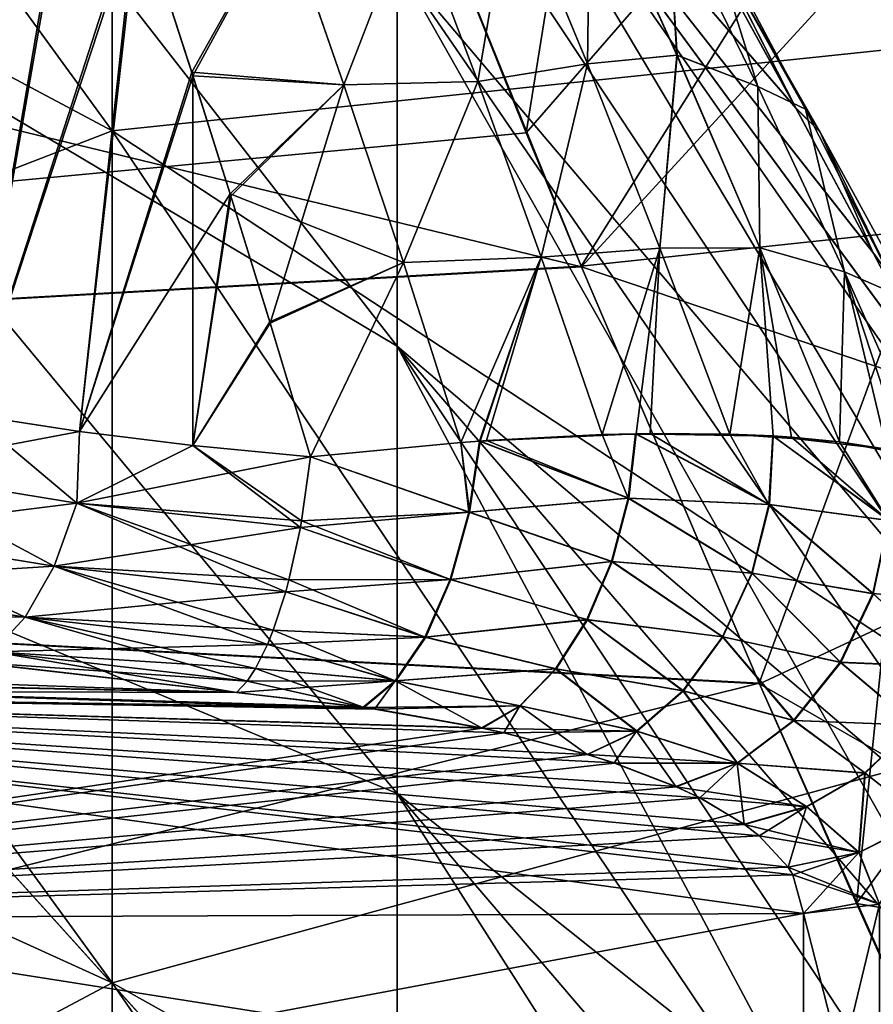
# Model space of a CAD drawing. Header units: metres. Extents: x 59 to 135, y -85 to 115.
# Tile 246 of 290: x 111.74 to 113.4, y 37.6 to 39.52. Entities that reach past the tile are written whole.
import ezdxf

# ---------------------------------------------------------------- set-up
doc = ezdxf.new("R2010")
doc.units = ezdxf.units.M
doc.layers.add('solid_20_404_502_XXX', color=7, linetype='CONTINUOUS')

msp = doc.modelspace()

# ---------------------------------------------------------------- linework, layer by layer
at = {"layer": 'solid_20_404_502_XXX'}
for points in [[(111.920403, 42.174347, 11.303664), (113.70507, 40.704659, 10.131627), (113.70507, 39.490391, 11.490392)], [(111.920403, 40.819611, 12.819613), (111.920403, 42.174347, 11.303664), (113.70507, 39.490391, 11.490392)], [(109.950691, 42.011024, 14.011024), (111.920403, 40.819611, 12.819613), (111.920403, 39.303665, 14.174346)], [(109.950691, 40.354187, 15.491662), (109.950691, 42.011024, 14.011024), (111.920403, 39.303665, 14.174346)], [(111.920403, 40.819611, -12.819613), (109.950691, 40.354187, -15.491662), (111.920403, 39.303665, -14.174346)], [(111.920403, 40.819611, 12.819613), (113.70507, 39.490391, 11.490392), (113.70507, 38.131626, 12.704659)], [(111.920403, 39.303665, 14.174346), (111.920403, 40.819611, 12.819613), (113.70507, 38.131626, 12.704659)], [(111.920403, 40.819611, -12.819613), (113.70507, 39.490391, -11.490392), (113.70507, 40.704659, -10.131627)], [(111.920403, 40.819611, -12.819613), (111.920403, 39.303665, -14.174346), (113.70507, 39.490391, -11.490392)], [(105.599998, 40.790501, -19.11552), (112.522324, 39.807674, -19.737751), (112.833549, 39.039066, -20.177687)], [(105.599998, 38.630814, -20.395731), (105.599998, 40.790501, -19.11552), (112.833549, 39.039066, -20.177687)], [(105.599998, 40.790501, 19.11552), (105.599998, 38.630821, 20.395727), (112.165619, 40.757591, 19.137501)], [(105.599998, 38.630821, 20.395727), (112.245857, 40.535618, 19.283628), (112.165619, 40.757591, 19.137501)], [(111.048538, 40.715584, 8.09932), (112.474922, 38.884811, 7.564323), (112.474922, 39.630733, 6.357998)], [(111.048538, 39.735271, 9.464064), (112.474922, 38.884811, 7.564323), (111.048538, 40.715584, 8.09932)], [(112.474922, 38.884884, -7.564219), (111.048538, 39.735237, -9.464106), (111.048538, 40.715549, -8.099372)], [(112.474922, 39.630802, -6.357874), (112.474922, 38.884884, -7.564219), (111.048538, 40.715549, -8.099372)], [(111.448151, 38.787243, 1.961704), (111.683754, 40.581947, 1.89609), (111.772263, 40.328461, 2.001359)], [(111.448357, 38.787205, -1.961871), (111.776825, 40.315277, -2.006414), (111.688744, 40.567799, -1.902397)], [(105.599998, 38.630821, 20.395727), (112.521721, 39.809196, 19.736841), (112.245857, 40.535618, 19.283628)], [(112.918381, 40.499783, 19.346254), (112.521721, 39.809196, 19.736841), (112.72599, 39.299595, 20.032951)], [(113.685135, 40.402706, 19.540821), (112.918381, 40.499783, 19.346254), (112.72599, 39.299595, 20.032951)], [(113.685135, 40.402706, 19.540821), (112.72599, 39.299595, 20.032951), (112.832977, 39.040424, 20.176943)], [(113.503922, 39.111504, 20.17935), (113.685135, 40.402706, 19.540821), (112.832977, 39.040424, 20.176943)], [(109.950691, 40.354187, 15.491662), (111.920403, 39.303665, 14.174346), (111.920403, 37.645565, 15.35083)], [(109.950691, 38.541992, 16.777483), (109.950691, 40.354187, 15.491662), (111.920403, 37.645565, 15.35083)], [(111.920403, 39.303665, -14.174346), (109.950691, 40.354187, -15.491662), (109.950691, 38.541992, -16.777483)], [(111.448151, 38.787243, 1.961704), (111.772263, 40.328461, 2.001359), (111.867149, 40.051178, 2.099918)], [(111.448357, 38.787205, -1.961871), (111.646362, 38.751129, -2.105268), (111.776825, 40.315277, -2.006414)], [(111.646362, 38.751129, -2.105268), (111.871094, 40.039501, -2.103723), (111.776825, 40.315277, -2.006414)], [(113.710068, 38.1735, -4.923408), (112.474922, 39.630802, -6.357874), (112.474922, 40.243553, -5.078734)], [(113.710068, 38.471222, -4.253658), (113.710068, 38.1735, -4.923408), (112.474922, 40.243553, -5.078734)], [(113.554092, 38.775215, -4.226044), (113.710068, 38.471222, -4.253658), (112.474922, 40.243553, -5.078734)], [(113.400536, 39.06789, -4.188888), (113.554092, 38.775215, -4.226044), (112.474922, 40.243553, -5.078734)], [(113.249847, 39.349171, -4.142774), (113.400536, 39.06789, -4.188888), (112.474922, 40.243553, -5.078734)], [(113.030121, 39.749485, -4.058077), (113.249847, 39.349171, -4.142774), (112.474922, 40.243553, -5.078734)], [(113.710068, 38.1735, 4.923408), (112.474922, 40.243492, 5.078878), (112.474922, 39.630733, 6.357998)], [(113.251068, 39.346905, 4.143188), (113.031944, 39.746212, 4.058867), (112.474922, 40.243492, 5.078878)], [(113.40136, 39.066341, 4.189111), (113.251068, 39.346905, 4.143188), (112.474922, 40.243492, 5.078878)], [(113.554504, 38.774422, 4.226128), (113.40136, 39.066341, 4.189111), (112.474922, 40.243492, 5.078878)], [(113.710068, 38.471222, 4.253658), (113.554504, 38.774422, 4.226128), (112.474922, 40.243492, 5.078878)], [(113.710068, 38.1735, 4.923408), (113.710068, 38.471222, 4.253658), (112.474922, 40.243492, 5.078878)], [(111.646187, 38.751156, 2.105156), (111.448151, 38.787243, 1.961704), (111.867149, 40.051178, 2.099918)], [(111.646187, 38.751156, 2.105156), (111.867149, 40.051178, 2.099918), (111.968246, 39.747818, 2.19078)], [(111.646362, 38.751129, -2.105268), (111.971405, 39.73822, -2.193401), (111.871094, 40.039501, -2.103723)], [(112.845039, 39.434196, 2.849125), (112.697868, 39.789925, 2.817443), (112.850655, 39.823711, 3.087203)], [(112.850754, 39.823505, -3.087225), (112.697952, 39.789734, -2.817471), (112.845093, 39.434063, -2.84914)], [(112.845039, 39.434196, 2.849125), (112.850655, 39.823711, 3.087203), (113.019455, 39.451145, 3.109253)], [(113.019516, 39.451, -3.109263), (112.850754, 39.823505, -3.087225), (112.845093, 39.434063, -2.84914)], [(113.019455, 39.451145, 3.109253), (112.850655, 39.823711, 3.087203), (113.00074, 39.749798, 3.385489)], [(113.000771, 39.749741, -3.385498), (112.850754, 39.823505, -3.087225), (113.019516, 39.451, -3.109263)], [(105.599998, 38.630821, 20.395727), (112.72599, 39.299595, 20.032951), (112.521721, 39.809196, 19.736841)], [(113.544167, 39.813545, -19.825174), (112.833549, 39.039066, -20.177687), (112.522324, 39.807674, -19.737751)], [(113.544167, 39.813545, -19.825174), (114.042747, 38.630676, -20.484158), (112.833549, 39.039066, -20.177687)], [(112.631668, 39.399563, 2.622996), (112.504021, 39.73772, 2.579966), (112.697868, 39.789925, 2.817443)], [(112.697952, 39.789734, -2.817471), (112.504105, 39.737537, -2.580001), (112.631729, 39.399433, -2.623016)], [(112.631668, 39.399563, 2.622996), (112.697868, 39.789925, 2.817443), (112.845039, 39.434196, 2.849125)], [(112.845093, 39.434063, -2.84914), (112.697952, 39.789734, -2.817471), (112.631729, 39.399433, -2.623016)], [(111.856682, 38.718742, 2.227235), (111.646187, 38.751156, 2.105156), (111.968246, 39.747818, 2.19078)], [(111.856682, 38.718742, 2.227235), (111.968246, 39.747818, 2.19078), (112.075325, 39.417805, 2.272679)], [(112.252808, 39.734268, 2.369637), (112.075325, 39.417805, 2.272679), (111.968246, 39.747818, 2.19078)], [(113.176796, 39.390232, 3.395537), (113.00074, 39.749798, 3.385489), (113.077255, 39.708557, 3.692444)], [(113.019455, 39.451145, 3.109253), (113.00074, 39.749798, 3.385489), (113.176796, 39.390232, 3.395537)], [(113.176819, 39.390186, -3.395542), (113.000771, 39.749741, -3.385498), (113.019516, 39.451, -3.109263)], [(113.077286, 39.708496, -3.69245), (113.000771, 39.749741, -3.385498), (113.176819, 39.390186, -3.395542)], [(113.084457, 39.675621, -4.001526), (113.249847, 39.349171, -4.142774), (113.030121, 39.749485, -4.058077)], [(113.08445, 39.675644, 4.001524), (113.031944, 39.746212, 4.058867), (113.251068, 39.346905, 4.143188)], [(111.048538, 39.735271, 9.464064), (112.474922, 38.014267, 8.684042), (112.474922, 38.884811, 7.564323)], [(111.048538, 38.609169, 10.711236), (112.474922, 38.014267, 8.684042), (111.048538, 39.735271, 9.464064)], [(112.474922, 38.014343, -8.683956), (111.048538, 38.609135, -10.711269), (111.048538, 39.735237, -9.464106)], [(112.474922, 38.884884, -7.564219), (112.474922, 38.014343, -8.683956), (111.048538, 39.735237, -9.464106)], [(111.646362, 38.751129, -2.105268), (111.856819, 38.718727, -2.227304), (111.971405, 39.73822, -2.193401)], [(111.856819, 38.718727, -2.227304), (112.077545, 39.410851, -2.274232), (111.971405, 39.73822, -2.193401)], [(112.252884, 39.734081, -2.369681), (111.971405, 39.73822, -2.193401), (112.077545, 39.410851, -2.274232)], [(112.371391, 39.393417, 2.431295), (112.075325, 39.417805, 2.272679), (112.252808, 39.734268, 2.369637)], [(112.371445, 39.393288, -2.431321), (112.252884, 39.734081, -2.369681), (112.077545, 39.410851, -2.274232)], [(112.371391, 39.393417, 2.431295), (112.252808, 39.734268, 2.369637), (112.504021, 39.73772, 2.579966)], [(112.504105, 39.737537, -2.580001), (112.252884, 39.734081, -2.369681), (112.371445, 39.393288, -2.431321)], [(112.371391, 39.393417, 2.431295), (112.504021, 39.73772, 2.579966), (112.631668, 39.399563, 2.622996)], [(112.631729, 39.399433, -2.623016), (112.504105, 39.737537, -2.580001), (112.371445, 39.393288, -2.431321)], [(113.269493, 39.345642, 3.696501), (113.077255, 39.708557, 3.692444), (113.08445, 39.675644, 4.001524)], [(113.176796, 39.390232, 3.395537), (113.077255, 39.708557, 3.692444), (113.269493, 39.345642, 3.696501)], [(113.269516, 39.345592, -3.696505), (113.077286, 39.708496, -3.69245), (113.176819, 39.390186, -3.395542)], [(113.084457, 39.675621, -4.001526), (113.077286, 39.708496, -3.69245), (113.269516, 39.345592, -3.696505)], [(113.298279, 39.301323, 4.003896), (113.08445, 39.675644, 4.001524), (113.251068, 39.346905, 4.143188)], [(113.269493, 39.345642, 3.696501), (113.08445, 39.675644, 4.001524), (113.298279, 39.301323, 4.003896)], [(113.298294, 39.3013, -4.003898), (113.249847, 39.349171, -4.142774), (113.084457, 39.675621, -4.001526)], [(113.298294, 39.3013, -4.003898), (113.084457, 39.675621, -4.001526), (113.269516, 39.345592, -3.696505)], [(113.710068, 37.451141, -6.198064), (112.474922, 38.884884, -7.564219), (112.474922, 39.630802, -6.357874)], [(113.710068, 37.832996, -5.572453), (113.710068, 37.451141, -6.198064), (112.474922, 39.630802, -6.357874)], [(113.710068, 38.1735, -4.923408), (113.710068, 37.832996, -5.572453), (112.474922, 39.630802, -6.357874)], [(113.710068, 37.832996, 5.572453), (112.474922, 39.630733, 6.357998), (112.474922, 38.884811, 7.564323)], [(113.710068, 37.832996, 5.572453), (113.710068, 38.1735, 4.923408), (112.474922, 39.630733, 6.357998)], [(111.920403, 39.303665, -14.174346), (113.70507, 38.131626, -12.704659), (113.70507, 39.490391, -11.490392)], [(112.755051, 39.05769, 2.651938), (112.631668, 39.399563, 2.622996), (112.845039, 39.434196, 2.849125)], [(112.845093, 39.434063, -2.84914), (112.631729, 39.399433, -2.623016), (112.755081, 39.057625, -2.651949)], [(112.755051, 39.05769, 2.651938), (112.845039, 39.434196, 2.849125), (112.986298, 39.075504, 2.865071)], [(112.986328, 39.075436, -2.865079), (112.845093, 39.434063, -2.84914), (112.755081, 39.057625, -2.651949)], [(112.986298, 39.075504, 2.865071), (112.845039, 39.434196, 2.849125), (113.019455, 39.451145, 3.109253)], [(113.019516, 39.451, -3.109263), (112.845093, 39.434063, -2.84914), (112.986328, 39.075436, -2.865079)], [(112.986298, 39.075504, 2.865071), (113.019455, 39.451145, 3.109253), (113.180771, 39.076309, 3.113781)], [(113.180801, 39.076233, -3.113786), (113.019516, 39.451, -3.109263), (112.986328, 39.075436, -2.865079)], [(113.180771, 39.076309, 3.113781), (113.019455, 39.451145, 3.109253), (113.176796, 39.390232, 3.395537)], [(113.176819, 39.390186, -3.395542), (113.019516, 39.451, -3.109263), (113.180801, 39.076233, -3.113786)], [(111.856682, 38.718742, 2.227235), (112.075325, 39.417805, 2.272679), (112.149918, 39.181259, 2.321755)], [(112.371391, 39.393417, 2.431295), (112.149918, 39.181259, 2.321755), (112.075325, 39.417805, 2.272679)], [(111.856819, 38.718727, -2.227304), (112.077499, 38.691212, -2.327212), (112.077545, 39.410851, -2.274232)], [(112.077499, 38.691212, -2.327212), (112.151443, 39.176376, -2.322695), (112.077545, 39.410851, -2.274232)], [(112.371445, 39.393288, -2.431321), (112.077545, 39.410851, -2.274232), (112.151443, 39.176376, -2.322695)], [(112.487038, 39.047333, 2.478449), (112.371391, 39.393417, 2.431295), (112.631668, 39.399563, 2.622996)], [(112.631729, 39.399433, -2.623016), (112.371445, 39.393288, -2.431321), (112.487068, 39.047268, -2.478462)], [(112.487038, 39.047333, 2.478449), (112.631668, 39.399563, 2.622996), (112.755051, 39.05769, 2.651938)], [(112.755081, 39.057625, -2.651949), (112.631729, 39.399433, -2.623016), (112.487068, 39.047268, -2.478462)], [(112.487038, 39.047333, 2.478449), (112.149918, 39.181259, 2.321755), (112.371391, 39.393417, 2.431295)], [(112.371445, 39.393288, -2.431321), (112.151443, 39.176376, -2.322695), (112.227699, 38.929256, -2.366268)], [(112.487068, 39.047268, -2.478462), (112.371445, 39.393288, -2.431321), (112.227699, 38.929256, -2.366268)], [(113.345169, 39.029312, 3.389232), (113.176796, 39.390232, 3.395537), (113.269493, 39.345642, 3.696501)], [(113.180771, 39.076309, 3.113781), (113.176796, 39.390232, 3.395537), (113.345169, 39.029312, 3.389232)], [(113.345184, 39.029285, -3.389235), (113.176819, 39.390186, -3.395542), (113.180801, 39.076233, -3.113786)], [(113.269516, 39.345592, -3.696505), (113.176819, 39.390186, -3.395542), (113.345184, 39.029285, -3.389235)], [(113.298294, 39.3013, -4.003898), (113.400536, 39.06789, -4.188888), (113.249847, 39.349171, -4.142774)], [(113.298279, 39.301323, 4.003896), (113.251068, 39.346905, 4.143188), (113.40136, 39.066341, 4.189111)], [(113.453438, 38.981838, 3.683581), (113.269493, 39.345642, 3.696501), (113.298279, 39.301323, 4.003896)], [(113.345169, 39.029312, 3.389232), (113.269493, 39.345642, 3.696501), (113.453438, 38.981838, 3.683581)], [(113.453453, 38.981804, -3.683583), (113.269516, 39.345592, -3.696505), (113.345184, 39.029285, -3.389235)], [(113.298294, 39.3013, -4.003898), (113.269516, 39.345592, -3.696505), (113.453453, 38.981804, -3.683583)], [(105.599998, 38.630821, 20.395727), (112.832977, 39.040424, 20.176943), (112.72599, 39.299595, 20.032951)], [(111.920403, 39.303665, -14.174346), (109.950691, 38.541992, -16.777483), (111.920403, 37.645565, -15.35083)], [(111.920403, 39.303665, 14.174346), (113.70507, 38.131626, 12.704659), (113.70507, 36.645451, 13.759156)], [(111.920403, 37.645565, 15.35083), (111.920403, 39.303665, 14.174346), (113.70507, 36.645451, 13.759156)], [(111.920403, 39.303665, -14.174346), (111.920403, 37.645565, -15.35083), (113.70507, 38.131626, -12.704659)], [(113.503014, 38.926357, 3.987677), (113.298279, 39.301323, 4.003896), (113.40136, 39.066341, 4.189111)], [(113.453438, 38.981838, 3.683581), (113.298279, 39.301323, 4.003896), (113.503014, 38.926357, 3.987677)], [(113.503021, 38.926342, -3.987678), (113.400536, 39.06789, -4.188888), (113.298294, 39.3013, -4.003898)], [(113.503021, 38.926342, -3.987678), (113.298294, 39.3013, -4.003898), (113.453453, 38.981804, -3.683583)], [(112.077423, 38.691219, 2.327181), (111.856682, 38.718742, 2.227235), (112.149918, 39.181259, 2.321755)], [(112.077423, 38.691219, 2.327181), (112.149918, 39.181259, 2.321755), (112.226906, 38.931824, 2.365851)], [(112.077499, 38.691212, -2.327212), (112.227699, 38.929256, -2.366268), (112.151443, 39.176376, -2.322695)], [(112.487038, 39.047333, 2.478449), (112.226906, 38.931824, 2.365851), (112.149918, 39.181259, 2.321755)], [(113.503922, 39.111504, 20.17935), (112.832977, 39.040424, 20.176943), (113.179619, 38.228867, 20.60025)], [(113.503922, 39.111504, 20.17935), (113.179619, 38.228867, 20.60025), (113.368752, 37.800022, 20.80768)], [(114.283745, 39.058098, 20.343866), (113.503922, 39.111504, 20.17935), (113.368752, 37.800022, 20.80768)], [(112.873795, 38.712685, 2.667915), (112.755051, 39.05769, 2.651938), (112.986298, 39.075504, 2.865071)], [(112.986328, 39.075436, -2.865079), (112.755081, 39.057625, -2.651949), (112.873802, 38.712685, -2.66792)], [(112.873795, 38.712685, 2.667915), (112.986298, 39.075504, 2.865071), (113.122086, 38.713547, 2.867055)], [(112.986328, 39.075436, -2.865079), (112.873802, 38.712685, -2.66792), (112.940018, 38.714329, -2.714836)], [(112.967171, 38.714748, -2.735281), (112.986328, 39.075436, -2.865079), (112.940018, 38.714329, -2.714836)], [(112.967171, 38.714748, -2.735281), (113.122101, 38.713547, -2.867068), (112.986328, 39.075436, -2.865079)], [(113.122086, 38.713547, 2.867055), (112.986298, 39.075504, 2.865071), (113.180771, 39.076309, 3.113781)], [(113.180801, 39.076233, -3.113786), (112.986328, 39.075436, -2.865079), (113.122101, 38.713547, -2.867068)], [(113.122086, 38.713547, 2.867055), (113.180771, 39.076309, 3.113781), (113.335541, 38.698231, 3.103187)], [(113.180801, 39.076233, -3.113786), (113.122101, 38.713547, -2.867068), (113.206734, 38.709789, -2.951762)], [(113.335541, 38.698231, 3.103187), (113.180771, 39.076309, 3.113781), (113.345169, 39.029312, 3.389232)], [(113.242607, 38.707371, -2.990933), (113.180801, 39.076233, -3.113786), (113.206734, 38.709789, -2.951762)], [(113.242607, 38.707371, -2.990933), (113.335556, 38.698227, -3.103199), (113.180801, 39.076233, -3.113786)], [(113.345184, 39.029285, -3.389235), (113.180801, 39.076233, -3.113786), (113.335556, 38.698227, -3.103199)], [(112.598801, 38.697304, 2.512034), (112.487038, 39.047333, 2.478449), (112.755051, 39.05769, 2.651938)], [(112.755081, 39.057625, -2.651949), (112.487068, 39.047268, -2.478462), (112.598801, 38.6973, -2.512034)], [(112.635201, 38.699993, 2.529389), (112.598801, 38.697304, 2.512034), (112.755051, 39.05769, 2.651938)], [(112.755081, 39.057625, -2.651949), (112.598801, 38.6973, -2.512034), (112.636757, 38.700104, -2.53015)], [(112.635201, 38.699993, 2.529389), (112.755051, 39.05769, 2.651938), (112.648804, 38.700947, 2.536114)], [(112.648827, 38.700947, -2.536125), (112.755081, 39.057625, -2.651949), (112.636757, 38.700104, -2.53015)], [(112.648804, 38.700947, 2.536114), (112.755051, 39.05769, 2.651938), (112.873795, 38.712685, 2.667915)], [(112.648827, 38.700947, -2.536125), (112.873802, 38.712685, -2.66792), (112.755081, 39.057625, -2.651949)], [(114.16114, 37.668785, 20.911875), (114.283745, 39.058098, 20.343866), (113.368752, 37.800022, 20.80768)], [(113.503021, 38.926342, -3.987678), (113.554092, 38.775215, -4.226044), (113.400536, 39.06789, -4.188888)], [(113.503014, 38.926357, 3.987677), (113.40136, 39.066341, 4.189111), (113.554504, 38.774422, 4.226128)], [(105.599998, 38.630821, 20.395727), (113.179619, 38.228867, 20.60025), (112.832977, 39.040424, 20.176943)], [(105.599998, 38.630814, -20.395731), (112.833549, 39.039066, -20.177687), (113.180138, 38.227692, -20.600832)], [(112.487038, 39.047333, 2.478449), (112.306122, 38.669556, 2.404503), (112.226906, 38.931824, 2.365851)], [(112.487068, 39.047268, -2.478462), (112.227699, 38.929256, -2.366268), (112.306122, 38.669556, -2.404503)], [(112.598801, 38.697304, 2.512034), (112.306122, 38.669556, 2.404503), (112.487038, 39.047333, 2.478449)], [(112.598801, 38.6973, -2.512034), (112.487068, 39.047268, -2.478462), (112.306122, 38.669556, -2.404503)], [(114.042747, 38.630676, -20.484158), (113.180138, 38.227692, -20.600832), (112.833549, 39.039066, -20.177687)], [(113.335541, 38.698231, 3.103187), (113.345169, 39.029312, 3.389232), (113.506805, 38.665836, 3.368834)], [(113.345184, 39.029285, -3.389235), (113.335556, 38.698227, -3.103199), (113.427574, 38.684078, -3.233939)], [(113.506805, 38.665836, 3.368834), (113.345169, 39.029312, 3.389232), (113.453438, 38.981838, 3.683581)], [(113.461029, 38.677193, -3.287827), (113.345184, 39.029285, -3.389235), (113.427574, 38.684078, -3.233939)], [(113.461029, 38.677193, -3.287827), (113.506805, 38.66584, -3.368842), (113.345184, 39.029285, -3.389235)], [(113.453453, 38.981804, -3.683583), (113.345184, 39.029285, -3.389235), (113.506805, 38.66584, -3.368842)], [(112.077423, 38.691219, 2.327181), (112.226906, 38.931824, 2.365851), (112.306122, 38.669556, 2.404503)], [(112.077499, 38.691212, -2.327212), (112.306122, 38.669556, -2.404503), (112.227699, 38.929256, -2.366268)], [(113.710068, 36.569965, -7.368567), (112.474922, 38.014343, -8.683956), (112.474922, 38.884884, -7.564219)], [(113.710068, 37.029541, -6.797609), (113.710068, 36.569965, -7.368567), (112.474922, 38.884884, -7.564219)], [(113.710068, 37.451141, -6.198064), (113.710068, 37.029541, -6.797609), (112.474922, 38.884884, -7.564219)], [(113.710068, 37.029541, 6.797609), (112.474922, 38.884811, 7.564323), (112.474922, 38.014267, 8.684042)], [(113.710068, 37.451141, 6.198063), (113.710068, 37.832996, 5.572453), (112.474922, 38.884811, 7.564323)], [(113.710068, 37.029541, 6.797609), (113.710068, 37.451141, 6.198063), (112.474922, 38.884811, 7.564323)], [(111.458313, 38.643055, -2.013785), (111.851746, 38.578918, -2.259184), (111.646362, 38.751129, -2.105268)], [(111.458405, 38.643036, 2.013859), (111.646187, 38.751156, 2.105156), (111.856682, 38.718742, 2.227235)], [(111.851746, 38.578918, -2.259184), (111.856819, 38.718727, -2.227304), (111.646362, 38.751129, -2.105268)], [(111.851776, 38.578911, 2.259202), (111.458405, 38.643036, 2.013859), (111.856682, 38.718742, 2.227235)], [(111.851746, 38.578918, -2.259184), (112.077499, 38.691212, -2.327212), (111.856819, 38.718727, -2.227304)], [(111.851776, 38.578911, 2.259202), (111.856682, 38.718742, 2.227235), (112.077423, 38.691219, 2.327181)], [(112.940018, 38.714329, -2.714836), (112.873802, 38.712685, -2.66792), (112.636757, 38.700104, -2.53015)], [(112.925888, 38.588814, -2.695553), (112.940018, 38.714329, -2.714836), (112.636757, 38.700104, -2.53015)], [(112.648827, 38.700947, -2.536125), (112.636757, 38.700104, -2.53015), (112.873802, 38.712685, -2.66792)], [(112.924599, 38.588825, 2.694685), (112.648804, 38.700947, 2.536114), (112.873795, 38.712685, 2.667915)], [(112.938744, 38.714306, 2.713892), (112.873795, 38.712685, 2.667915), (113.122086, 38.713547, 2.867055)], [(112.924599, 38.588825, 2.694685), (112.873795, 38.712685, 2.667915), (112.938744, 38.714306, 2.713892)], [(112.924599, 38.588825, 2.694685), (112.938744, 38.714306, 2.713892), (113.198372, 38.576729, 2.91397)], [(113.199463, 38.576641, -2.915003), (112.940018, 38.714329, -2.714836), (112.925888, 38.588814, -2.695553)], [(112.938744, 38.714306, 2.713892), (113.122086, 38.713547, 2.867055), (112.967041, 38.714745, 2.735183)], [(113.198372, 38.576729, 2.91397), (112.938744, 38.714306, 2.713892), (112.967041, 38.714745, 2.735183)], [(112.967171, 38.714748, -2.735281), (112.940018, 38.714329, -2.714836), (113.122101, 38.713547, -2.867068)], [(113.206734, 38.709789, -2.951762), (113.122101, 38.713547, -2.867068), (112.940018, 38.714329, -2.714836)], [(113.199463, 38.576641, -2.915003), (113.206734, 38.709789, -2.951762), (112.940018, 38.714329, -2.714836)], [(113.198372, 38.576729, 2.91397), (112.967041, 38.714745, 2.735183), (113.122086, 38.713547, 2.867055)], [(113.205688, 38.70985, 2.950656), (113.122086, 38.713547, 2.867055), (113.335541, 38.698231, 3.103187)], [(113.198372, 38.576729, 2.91397), (113.122086, 38.713547, 2.867055), (113.205688, 38.70985, 2.950656)], [(113.198372, 38.576729, 2.91397), (113.205688, 38.70985, 2.950656), (113.431297, 38.545486, 3.180423)], [(113.432167, 38.545315, -3.181619), (113.206734, 38.709789, -2.951762), (113.199463, 38.576641, -2.915003)], [(113.205688, 38.70985, 2.950656), (113.335541, 38.698231, 3.103187), (113.242432, 38.707386, 2.99073)], [(113.431297, 38.545486, 3.180423), (113.205688, 38.70985, 2.950656), (113.242432, 38.707386, 2.99073)], [(113.242607, 38.707371, -2.990933), (113.206734, 38.709789, -2.951762), (113.335556, 38.698227, -3.103199)], [(113.427574, 38.684078, -3.233939), (113.335556, 38.698227, -3.103199), (113.206734, 38.709789, -2.951762)], [(113.432167, 38.545315, -3.181619), (113.427574, 38.684078, -3.233939), (113.206734, 38.709789, -2.951762)], [(113.431297, 38.545486, 3.180423), (113.242432, 38.707386, 2.99073), (113.335541, 38.698231, 3.103187)], [(111.851746, 38.578918, -2.259184), (112.286751, 38.531723, -2.426533), (112.077499, 38.691212, -2.327212)], [(111.851776, 38.578911, 2.259202), (112.077423, 38.691219, 2.327181), (112.306122, 38.669556, 2.404503)], [(112.289101, 38.544895, -2.422696), (112.306122, 38.669556, -2.404503), (112.077499, 38.691212, -2.327212)], [(112.289101, 38.544895, -2.422696), (112.077499, 38.691212, -2.327212), (112.286751, 38.531723, -2.426533)], [(112.614418, 38.561317, 2.529914), (112.306122, 38.669556, 2.404503), (112.598801, 38.697304, 2.512034)], [(112.615952, 38.561367, -2.530578), (112.598801, 38.6973, -2.512034), (112.306122, 38.669556, -2.404503)], [(112.615952, 38.561367, -2.530578), (112.636757, 38.700104, -2.53015), (112.598801, 38.6973, -2.512034)], [(112.614418, 38.561317, 2.529914), (112.598801, 38.697304, 2.512034), (112.635201, 38.699993, 2.529389)], [(112.614418, 38.561317, 2.529914), (112.635201, 38.699993, 2.529389), (112.924599, 38.588825, 2.694685)], [(112.925888, 38.588814, -2.695553), (112.636757, 38.700104, -2.53015), (112.615952, 38.561367, -2.530578)], [(112.924599, 38.588825, 2.694685), (112.635201, 38.699993, 2.529389), (112.648804, 38.700947, 2.536114)], [(113.426773, 38.684231, 3.232699), (113.335541, 38.698231, 3.103187), (113.506805, 38.665836, 3.368834)], [(113.431297, 38.545486, 3.180423), (113.335541, 38.698231, 3.103187), (113.426773, 38.684231, 3.232699)], [(112.289101, 38.544895, 2.422695), (111.851776, 38.578911, 2.259202), (112.306122, 38.669556, 2.404503)], [(112.614418, 38.561317, 2.529914), (112.289101, 38.544895, 2.422695), (112.306122, 38.669556, 2.404503)], [(112.615952, 38.561367, -2.530578), (112.306122, 38.669556, -2.404503), (112.289101, 38.544895, -2.422696)], [(105.599998, 38.630821, 20.395727), (105.599998, 36.344479, 21.432911), (113.179619, 38.228867, 20.60025)], [(105.599998, 38.630814, -20.395731), (113.559944, 37.375443, -21.002407), (113.972008, 36.483131, -21.37841)], [(105.599998, 36.344467, -21.432917), (105.599998, 38.630814, -20.395731), (113.972008, 36.483131, -21.37841)], [(105.599998, 38.630814, -20.395731), (113.180138, 38.227692, -20.600832), (113.559944, 37.375443, -21.002407)], [(111.400787, 38.522671, -2.059565), (111.807304, 38.45628, -2.312864), (111.458313, 38.643055, -2.013785)], [(111.400879, 38.522652, 2.059642), (111.458405, 38.643036, 2.013859), (111.851776, 38.578911, 2.259202)], [(111.807304, 38.45628, -2.312864), (111.851746, 38.578918, -2.259184), (111.458313, 38.643055, -2.013785)], [(114.042747, 38.630676, -20.484158), (114.586891, 37.42099, -21.068216), (113.180138, 38.227692, -20.600832)], [(111.048538, 38.609169, 10.711236), (112.474922, 37.029064, 9.704335), (112.474922, 38.014267, 8.684042)], [(111.048538, 37.351273, 11.825343), (112.474922, 37.029064, 9.704335), (111.048538, 38.609169, 10.711236)], [(112.474922, 37.029137, -9.704268), (111.048538, 37.351242, -11.825369), (111.048538, 38.609135, -10.711269)], [(112.474922, 38.014343, -8.683956), (112.474922, 37.029137, -9.704268), (111.048538, 38.609135, -10.711269)], [(111.807335, 38.456272, 2.312883), (111.400879, 38.522652, 2.059642), (111.851776, 38.578911, 2.259202)], [(111.807304, 38.45628, -2.312864), (112.258186, 38.406612, -2.485089), (111.851746, 38.578918, -2.259184)], [(111.807335, 38.456272, 2.312883), (111.851776, 38.578911, 2.259202), (112.286751, 38.531723, 2.426533)], [(111.851746, 38.578918, -2.259184), (112.258186, 38.406612, -2.485089), (112.264458, 38.429821, -2.470804)], [(111.851746, 38.578918, -2.259184), (112.264458, 38.429821, -2.470804), (112.286751, 38.531723, -2.426533)], [(112.289101, 38.544895, 2.422695), (112.286751, 38.531723, 2.426533), (111.851776, 38.578911, 2.259202)], [(112.614418, 38.561317, 2.529914), (112.924599, 38.588825, 2.694685), (112.892342, 38.465538, 2.702535)], [(112.893616, 38.465477, -2.703331), (112.925888, 38.588814, -2.695553), (112.615952, 38.561367, -2.530578)], [(112.892342, 38.465538, 2.702535), (112.924599, 38.588825, 2.694685), (113.16497, 38.4431, 2.905147)], [(113.166054, 38.44297, -2.906107), (112.925888, 38.588814, -2.695553), (112.893616, 38.465477, -2.703331)], [(112.924599, 38.588825, 2.694685), (113.198372, 38.576729, 2.91397), (113.16497, 38.4431, 2.905147)], [(113.166054, 38.44297, -2.906107), (113.199463, 38.576641, -2.915003), (112.925888, 38.588814, -2.695553)], [(113.16497, 38.4431, 2.905147), (113.198372, 38.576729, 2.91397), (113.400726, 38.403114, 3.154264)], [(113.401611, 38.402908, -3.155389), (113.199463, 38.576641, -2.915003), (113.166054, 38.44297, -2.906107)], [(113.198372, 38.576729, 2.91397), (113.431297, 38.545486, 3.180423), (113.400726, 38.403114, 3.154264)], [(113.401611, 38.402908, -3.155389), (113.432167, 38.545315, -3.181619), (113.199463, 38.576641, -2.915003)], [(112.615952, 38.561367, -2.530578), (112.289101, 38.544895, -2.422696), (112.286751, 38.531723, -2.426533)], [(112.579483, 38.430691, -2.566204), (112.615952, 38.561367, -2.530578), (112.286751, 38.531723, -2.426533)], [(112.578003, 38.430717, 2.565612), (112.289101, 38.544895, 2.422695), (112.614418, 38.561317, 2.529914)], [(112.578003, 38.430717, 2.565612), (112.614418, 38.561317, 2.529914), (112.892342, 38.465538, 2.702535)], [(112.893616, 38.465477, -2.703331), (112.615952, 38.561367, -2.530578), (112.579483, 38.430691, -2.566204)], [(109.950691, 38.541992, 16.777483), (111.920403, 37.645565, 15.35083), (111.920403, 35.866169, 16.334269)], [(109.950691, 36.597225, 17.85232), (109.950691, 38.541992, 16.777483), (111.920403, 35.866169, 16.334269)], [(111.920403, 37.645565, -15.35083), (109.950691, 38.541992, -16.777483), (109.950691, 36.597225, -17.85232)], [(112.578003, 38.430717, 2.565612), (112.286751, 38.531723, 2.426533), (112.289101, 38.544895, 2.422695)], [(113.400726, 38.403114, 3.154264), (113.431297, 38.545486, 3.180423), (113.60009, 38.38575, 3.455512)], [(111.327232, 38.426773, -2.132309), (111.751328, 38.357327, -2.396364), (111.400787, 38.522671, -2.059565)], [(111.327324, 38.426754, 2.132388), (111.400879, 38.522652, 2.059642), (111.807335, 38.456272, 2.312883)], [(111.751328, 38.357327, -2.396364), (111.807304, 38.45628, -2.312864), (111.400787, 38.522671, -2.059565)], [(112.264458, 38.429821, 2.470803), (111.807335, 38.456272, 2.312883), (112.286751, 38.531723, 2.426533)], [(112.579483, 38.430691, -2.566204), (112.286751, 38.531723, -2.426533), (112.264458, 38.429821, -2.470804)], [(112.578003, 38.430717, 2.565612), (112.264458, 38.429821, 2.470803), (112.286751, 38.531723, 2.426533)], [(111.751358, 38.357319, 2.396383), (111.327324, 38.426754, 2.132388), (111.807335, 38.456272, 2.312883)], [(111.751328, 38.357327, -2.396364), (112.222702, 38.304321, -2.575506), (111.807304, 38.45628, -2.312864)], [(111.751358, 38.357319, 2.396383), (111.807335, 38.456272, 2.312883), (112.258186, 38.406612, 2.485089)], [(111.807304, 38.45628, -2.312864), (112.222702, 38.304321, -2.575506), (112.233795, 38.331783, -2.545717)], [(111.807304, 38.45628, -2.312864), (112.233795, 38.331783, -2.545717), (112.258186, 38.406612, -2.485089)], [(112.264458, 38.429821, 2.470803), (112.258186, 38.406612, 2.485089), (111.807335, 38.456272, 2.312883)], [(112.578003, 38.430717, 2.565612), (112.892342, 38.465538, 2.702535), (112.844147, 38.352425, 2.736955)], [(112.845383, 38.352306, -2.73769), (112.893616, 38.465477, -2.703331), (112.579483, 38.430691, -2.566204)], [(112.844147, 38.352425, 2.736955), (112.892342, 38.465538, 2.702535), (113.107758, 38.318993, 2.92451)], [(113.10881, 38.318821, -2.925399), (112.893616, 38.465477, -2.703331), (112.845383, 38.352306, -2.73769)], [(112.892342, 38.465538, 2.702535), (113.16497, 38.4431, 2.905147), (113.107758, 38.318993, 2.92451)], [(113.10881, 38.318821, -2.925399), (113.166054, 38.44297, -2.906107), (112.893616, 38.465477, -2.703331)], [(113.107758, 38.318993, 2.92451), (113.16497, 38.4431, 2.905147), (113.337257, 38.269474, 3.155649)], [(113.338127, 38.269234, -3.156694), (113.166054, 38.44297, -2.906107), (113.10881, 38.318821, -2.925399)], [(113.16497, 38.4431, 2.905147), (113.400726, 38.403114, 3.154264), (113.337257, 38.269474, 3.155649)], [(113.338127, 38.269234, -3.156694), (113.401611, 38.402908, -3.155389), (113.166054, 38.44297, -2.906107)], [(111.243599, 38.36298, 2.226309), (111.327324, 38.426754, 2.132388), (111.751358, 38.357319, 2.396383)], [(111.688255, 38.289944, -2.503037), (111.751328, 38.357327, -2.396364), (111.327232, 38.426773, -2.132309)], [(112.579483, 38.430691, -2.566204), (112.264458, 38.429821, -2.470804), (112.258186, 38.406612, -2.485089)], [(112.530418, 38.31831, -2.634308), (112.579483, 38.430691, -2.566204), (112.258186, 38.406612, -2.485089)], [(112.529015, 38.318405, 2.633762), (112.258186, 38.406612, 2.485089), (112.264458, 38.429821, 2.470803)], [(112.529015, 38.318405, 2.633762), (112.264458, 38.429821, 2.470803), (112.578003, 38.430717, 2.565612)], [(112.529015, 38.318405, 2.633762), (112.578003, 38.430717, 2.565612), (112.844147, 38.352425, 2.736955)], [(112.845383, 38.352306, -2.73769), (112.579483, 38.430691, -2.566204), (112.530418, 38.31831, -2.634308)], [(112.233795, 38.331787, 2.545717), (111.751358, 38.357319, 2.396383), (112.258186, 38.406612, 2.485089)], [(112.530418, 38.31831, -2.634308), (112.258186, 38.406612, -2.485089), (112.233795, 38.331783, -2.545717)], [(112.529015, 38.318405, 2.633762), (112.233795, 38.331787, 2.545717), (112.258186, 38.406612, 2.485089)], [(113.337257, 38.269474, 3.155649), (113.400726, 38.403114, 3.154264), (113.555634, 38.260445, 3.431812)], [(113.556305, 38.260136, -3.433046), (113.401611, 38.402908, -3.155389), (113.338127, 38.269234, -3.156694)], [(113.400726, 38.403114, 3.154264), (113.60009, 38.38575, 3.455512), (113.555634, 38.260445, 3.431812)], [(111.688286, 38.289936, 2.503057), (111.243599, 38.36298, 2.226309), (111.751358, 38.357319, 2.396383)], [(111.688255, 38.289944, -2.503037), (112.183128, 38.23299, -2.690589), (111.751328, 38.357327, -2.396364)], [(111.688286, 38.289936, 2.503057), (111.751358, 38.357319, 2.396383), (112.222702, 38.304321, 2.575506)], [(111.751328, 38.357327, -2.396364), (112.183128, 38.23299, -2.690589), (112.199097, 38.257122, -2.642592)], [(111.751328, 38.357327, -2.396364), (112.199097, 38.257122, -2.642592), (112.222702, 38.304321, -2.575506)], [(112.233795, 38.331787, 2.545717), (112.222702, 38.304321, 2.575506), (111.751358, 38.357319, 2.396383)], [(112.529015, 38.318405, 2.633762), (112.844147, 38.352425, 2.736955), (112.783173, 38.256855, 2.795698)], [(112.784332, 38.256691, -2.796387), (112.845383, 38.352306, -2.73769), (112.530418, 38.31831, -2.634308)], [(112.783173, 38.256855, 2.795698), (112.844147, 38.352425, 2.736955), (113.031105, 38.213863, 2.970582)], [(113.032097, 38.213654, -2.971408), (112.845383, 38.352306, -2.73769), (112.784332, 38.256691, -2.796387)], [(112.844147, 38.352425, 2.736955), (113.107758, 38.318993, 2.92451), (113.031105, 38.213863, 2.970582)], [(113.032097, 38.213654, -2.971408), (113.10881, 38.318821, -2.925399), (112.845383, 38.352306, -2.73769)], [(112.471313, 38.233215, 2.729006), (112.222702, 38.304321, 2.575506), (112.233795, 38.331787, 2.545717)], [(112.530418, 38.31831, -2.634308), (112.233795, 38.331783, -2.545717), (112.222702, 38.304321, -2.575506)], [(112.471313, 38.233215, 2.729006), (112.233795, 38.331787, 2.545717), (112.529015, 38.318405, 2.633762)], [(112.199097, 38.257122, 2.642592), (111.688286, 38.289936, 2.503057), (112.222702, 38.304321, 2.575506)], [(112.472603, 38.23307, -2.729531), (112.222702, 38.304321, -2.575506), (112.199097, 38.257122, -2.642592)], [(112.471313, 38.233215, 2.729006), (112.199097, 38.257122, 2.642592), (112.222702, 38.304321, 2.575506)], [(112.472603, 38.23307, -2.729531), (112.530418, 38.31831, -2.634308), (112.222702, 38.304321, -2.575506)], [(112.471313, 38.233215, 2.729006), (112.529015, 38.318405, 2.633762), (112.783173, 38.256855, 2.795698)], [(112.784332, 38.256691, -2.796387), (112.530418, 38.31831, -2.634308), (112.472603, 38.23307, -2.729531)], [(113.031105, 38.213863, 2.970582), (113.107758, 38.318993, 2.92451), (113.246468, 38.156269, 3.184458)], [(113.247276, 38.155998, -3.185421), (113.10881, 38.318821, -2.925399), (113.032097, 38.213654, -2.971408)], [(113.107758, 38.318993, 2.92451), (113.337257, 38.269474, 3.155649), (113.246468, 38.156269, 3.184458)], [(113.247276, 38.155998, -3.185421), (113.338127, 38.269234, -3.156694), (113.10881, 38.318821, -2.925399)], [(112.162605, 38.210663, 2.755166), (110.098404, 38.255806, 2.725886), (110.062218, 38.28479, 2.61697)], [(111.650078, 38.269409, 2.564596), (112.162605, 38.210663, 2.755166), (110.062218, 38.28479, 2.61697)], [(112.183128, 38.23299, 2.690589), (111.650078, 38.269409, 2.564596), (111.688286, 38.289936, 2.503057)], [(111.688255, 38.289944, -2.503037), (111.650742, 38.269318, -2.564908), (112.162605, 38.210663, -2.755166)], [(111.688255, 38.289944, -2.503037), (112.162605, 38.210663, -2.755166), (112.183128, 38.23299, -2.690589)], [(112.199097, 38.257122, 2.642592), (112.183128, 38.23299, 2.690589), (111.688286, 38.289936, 2.503057)], [(112.162605, 38.210663, -2.755166), (111.650742, 38.269318, -2.564908), (110.101524, 38.252266, -2.738959)], [(112.183128, 38.23299, 2.690589), (112.162605, 38.210663, 2.755166), (111.650078, 38.269409, 2.564596)], [(113.246468, 38.156269, 3.184458), (113.337257, 38.269474, 3.155649), (113.482178, 38.147224, 3.426667)], [(113.482826, 38.146893, -3.427821), (113.338127, 38.269234, -3.156694), (113.247276, 38.155998, -3.185421)], [(113.337257, 38.269474, 3.155649), (113.555634, 38.260445, 3.431812), (113.482178, 38.147224, 3.426667)], [(113.482826, 38.146893, -3.427821), (113.556305, 38.260136, -3.433046), (113.338127, 38.269234, -3.156694)], [(112.162605, 38.210663, 2.755166), (110.101456, 38.252342, 2.738669), (110.098404, 38.255806, 2.725886)], [(112.431633, 38.178577, 2.854096), (110.117142, 38.216778, 2.867486), (110.101456, 38.252342, 2.738669)], [(112.408981, 38.1819, 2.843688), (112.431633, 38.178577, 2.854096), (110.101456, 38.252342, 2.738669)], [(112.162605, 38.210663, 2.755166), (112.408981, 38.1819, 2.843688), (110.101456, 38.252342, 2.738669)], [(112.162605, 38.210663, -2.755166), (110.101524, 38.252266, -2.738959), (110.117142, 38.216778, -2.867488)], [(112.199097, 38.257122, 2.642592), (112.408981, 38.1819, 2.843688), (112.183128, 38.23299, 2.690589)], [(112.472603, 38.23307, -2.729531), (112.199097, 38.257122, -2.642592), (112.183128, 38.23299, -2.690589)], [(112.471313, 38.233215, 2.729006), (112.408981, 38.1819, 2.843688), (112.199097, 38.257122, 2.642592)], [(112.471313, 38.233215, 2.729006), (112.783173, 38.256855, 2.795698), (112.713387, 38.185062, 2.874935)], [(112.714455, 38.184872, -2.875592), (112.784332, 38.256691, -2.796387), (112.472603, 38.23307, -2.729531)], [(112.713387, 38.185062, 2.874935), (112.783173, 38.256855, 2.795698), (112.940849, 38.135723, 3.039854)], [(112.94175, 38.13549, -3.040627), (112.784332, 38.256691, -2.796387), (112.714455, 38.184872, -2.875592)], [(112.783173, 38.256855, 2.795698), (113.031105, 38.213863, 2.970582), (112.940849, 38.135723, 3.039854)], [(112.94175, 38.13549, -3.040627), (113.032097, 38.213654, -2.971408), (112.784332, 38.256691, -2.796387)], [(105.599998, 36.344479, 21.432911), (113.368752, 37.800022, 20.80768), (113.179619, 38.228867, 20.60025)], [(112.472603, 38.23307, -2.729531), (112.162605, 38.210663, -2.755166), (112.410141, 38.181732, -2.844212)], [(112.472603, 38.23307, -2.729531), (112.183128, 38.23299, -2.690589), (112.162605, 38.210663, -2.755166)], [(112.183128, 38.23299, 2.690589), (112.408981, 38.1819, 2.843688), (112.162605, 38.210663, 2.755166)], [(112.471313, 38.233215, 2.729006), (112.431633, 38.178577, 2.854096), (112.408981, 38.1819, 2.843688)], [(112.714455, 38.184872, -2.875592), (112.472603, 38.23307, -2.729531), (112.410141, 38.181732, -2.844212)], [(112.471313, 38.233215, 2.729006), (112.639267, 38.141731, 2.969505), (112.431633, 38.178577, 2.854096)], [(112.471313, 38.233215, 2.729006), (112.713387, 38.185062, 2.874935), (112.639267, 38.141731, 2.969505)], [(114.586891, 37.42099, -21.068216), (113.559944, 37.375443, -21.002407), (113.180138, 38.227692, -20.600832)], [(112.640251, 38.141525, -2.970148), (110.117142, 38.216778, -2.867488), (110.117142, 37.768074, -4.146051)], [(112.410141, 38.181732, -2.844212), (112.162605, 38.210663, -2.755166), (110.117142, 38.216778, -2.867488)], [(112.431747, 38.178558, -2.854151), (112.410141, 38.181732, -2.844212), (110.117142, 38.216778, -2.867488)], [(112.640251, 38.141525, -2.970148), (112.431747, 38.178558, -2.854151), (110.117142, 38.216778, -2.867488)], [(113.265877, 37.780418, 3.973038), (110.117142, 37.768078, 4.146051), (110.117142, 38.216778, 2.867486)], [(113.245071, 37.855751, 3.783309), (113.265877, 37.780418, 3.973038), (110.117142, 38.216778, 2.867486)], [(113.235832, 37.870872, 3.744138), (113.245071, 37.855751, 3.783309), (110.117142, 38.216778, 2.867486)], [(113.179298, 37.931919, 3.581974), (113.235832, 37.870872, 3.744138), (110.117142, 38.216778, 2.867486)], [(113.150421, 37.954189, 3.521124), (113.179298, 37.931919, 3.581974), (110.117142, 38.216778, 2.867486)], [(113.063972, 38.005699, 3.37669), (113.150421, 37.954189, 3.521124), (110.117142, 38.216778, 2.867486)], [(113.017456, 38.027637, 3.313556), (113.063972, 38.005699, 3.37669), (110.117142, 38.216778, 2.867486)], [(112.897354, 38.07362, 3.177997), (113.017456, 38.027637, 3.313556), (110.117142, 38.216778, 2.867486)], [(112.844582, 38.090294, 3.12776), (112.897354, 38.07362, 3.177997), (110.117142, 38.216778, 2.867486)], [(112.682808, 38.132282, 2.998909), (112.844582, 38.090294, 3.12776), (110.117142, 38.216778, 2.867486)], [(112.639267, 38.141731, 2.969505), (112.682808, 38.132282, 2.998909), (110.117142, 38.216778, 2.867486)], [(112.431633, 38.178577, 2.854096), (112.639267, 38.141731, 2.969505), (110.117142, 38.216778, 2.867486)], [(112.940849, 38.135723, 3.039854), (113.031105, 38.213863, 2.970582), (113.136292, 38.073406, 3.238167)], [(113.137024, 38.07312, -3.239053), (113.032097, 38.213654, -2.971408), (112.94175, 38.13549, -3.040627)], [(113.031105, 38.213863, 2.970582), (113.246468, 38.156269, 3.184458), (113.136292, 38.073406, 3.238167)], [(113.137024, 38.07312, -3.239053), (113.247276, 38.155998, -3.185421), (113.032097, 38.213654, -2.971408)], [(112.714455, 38.184872, -2.875592), (112.410141, 38.181732, -2.844212), (112.431747, 38.178558, -2.854151)], [(112.714455, 38.184872, -2.875592), (112.431747, 38.178558, -2.854151), (112.640251, 38.141525, -2.970148)], [(112.713387, 38.185062, 2.874935), (112.682808, 38.132282, 2.998909), (112.639267, 38.141731, 2.969505)], [(112.94175, 38.13549, -3.040627), (112.714455, 38.184872, -2.875592), (112.640251, 38.141525, -2.970148)], [(112.713387, 38.185062, 2.874935), (112.844582, 38.090294, 3.12776), (112.682808, 38.132282, 2.998909)], [(112.713387, 38.185062, 2.874935), (112.940849, 38.135723, 3.039854), (112.844582, 38.090294, 3.12776)], [(113.136292, 38.073406, 3.238167), (113.246468, 38.156269, 3.184458), (113.385086, 38.054352, 3.440454)], [(113.385696, 38.054008, -3.44152), (113.247276, 38.155998, -3.185421), (113.137024, 38.07312, -3.239053)], [(113.246468, 38.156269, 3.184458), (113.482178, 38.147224, 3.426667), (113.385086, 38.054352, 3.440454)], [(113.385696, 38.054008, -3.44152), (113.482826, 38.146893, -3.427821), (113.247276, 38.155998, -3.185421)], [(112.683151, 38.132206, -2.999152), (112.640251, 38.141525, -2.970148), (110.117142, 37.768074, -4.146051)], [(112.84539, 38.09005, -3.128503), (112.683151, 38.132206, -2.999152), (110.117142, 37.768074, -4.146051)], [(111.920403, 37.645565, -15.35083), (113.70507, 36.645451, -13.759156), (113.70507, 38.131626, -12.704659)], [(112.94175, 38.13549, -3.040627), (112.640251, 38.141525, -2.970148), (112.683151, 38.132206, -2.999152)], [(112.94175, 38.13549, -3.040627), (112.683151, 38.132206, -2.999152), (112.84539, 38.09005, -3.128503)], [(112.940849, 38.135723, 3.039854), (112.897354, 38.07362, 3.177997), (112.844582, 38.090294, 3.12776)], [(113.137024, 38.07312, -3.239053), (112.94175, 38.13549, -3.040627), (112.84539, 38.09005, -3.128503)], [(112.940849, 38.135723, 3.039854), (113.017456, 38.027637, 3.313556), (112.897354, 38.07362, 3.177997)], [(112.940849, 38.135723, 3.039854), (113.136292, 38.073406, 3.238167), (113.017456, 38.027637, 3.313556)], [(113.385086, 38.054352, 3.440454), (113.482178, 38.147224, 3.426667), (113.500763, 37.963364, 3.712192)], [(113.385696, 38.054008, -3.44152), (113.501144, 37.96291, -3.71349), (113.482826, 38.146893, -3.427821)], [(112.897774, 38.073483, -3.17841), (112.84539, 38.09005, -3.128503), (110.117142, 37.768074, -4.146051)], [(113.018097, 38.027355, -3.314379), (112.897774, 38.073483, -3.17841), (110.117142, 37.768074, -4.146051)], [(113.137024, 38.07312, -3.239053), (112.84539, 38.09005, -3.128503), (112.897774, 38.073483, -3.17841)], [(113.137024, 38.07312, -3.239053), (112.897774, 38.073483, -3.17841), (113.018097, 38.027355, -3.314379)], [(113.136292, 38.073406, 3.238167), (113.063972, 38.005699, 3.37669), (113.017456, 38.027637, 3.313556)], [(113.271996, 37.988266, -3.473143), (113.137024, 38.07312, -3.239053), (113.018097, 38.027355, -3.314379)], [(113.136292, 38.073406, 3.238167), (113.150421, 37.954189, 3.521124), (113.063972, 38.005699, 3.37669)], [(113.136292, 38.073406, 3.238167), (113.271454, 37.988605, 3.472165), (113.150421, 37.954189, 3.521124)], [(113.136292, 38.073406, 3.238167), (113.385086, 38.054352, 3.440454), (113.271454, 37.988605, 3.472165)], [(113.271996, 37.988266, -3.473143), (113.385696, 38.054008, -3.44152), (113.137024, 38.07312, -3.239053)], [(113.271454, 37.988605, 3.472165), (113.385086, 38.054352, 3.440454), (113.37339, 37.899483, 3.719342)], [(113.271996, 37.988266, -3.473143), (113.373711, 37.899044, -3.720511), (113.385696, 38.054008, -3.44152)], [(113.385086, 38.054352, 3.440454), (113.500763, 37.963364, 3.712192), (113.37339, 37.899483, 3.719342)], [(113.385696, 38.054008, -3.44152), (113.373711, 37.899044, -3.720511), (113.501144, 37.96291, -3.71349)], [(113.064278, 38.005543, -3.377131), (113.018097, 38.027355, -3.314379), (110.117142, 37.768074, -4.146051)], [(113.271996, 37.988266, -3.473143), (113.018097, 38.027355, -3.314379), (113.064278, 38.005543, -3.377131)], [(113.150894, 37.953857, -3.522031), (113.064278, 38.005543, -3.377131), (110.117142, 37.768074, -4.146051)], [(113.710068, 36.074348, -7.908538), (112.474922, 37.029137, -9.704268), (112.474922, 38.014343, -8.683956)], [(113.710068, 36.569965, -7.368567), (113.710068, 36.074348, -7.908538), (112.474922, 38.014343, -8.683956)], [(113.710068, 36.074348, 7.908537), (112.474922, 38.014267, 8.684042), (112.474922, 37.029064, 9.704335)], [(113.710068, 36.569965, 7.368567), (113.710068, 37.029541, 6.797609), (112.474922, 38.014267, 8.684042)], [(113.710068, 36.074348, 7.908537), (113.710068, 36.569965, 7.368567), (112.474922, 38.014267, 8.684042)], [(113.271996, 37.988266, -3.473143), (113.064278, 38.005543, -3.377131), (113.150894, 37.953857, -3.522031)], [(113.271454, 37.988605, 3.472165), (113.179298, 37.931919, 3.581974), (113.150421, 37.954189, 3.521124)], [(113.271996, 37.988266, -3.473143), (113.150894, 37.953857, -3.522031), (113.373711, 37.899044, -3.720511)], [(113.271454, 37.988605, 3.472165), (113.235832, 37.870872, 3.744138), (113.179298, 37.931919, 3.581974)], [(113.271454, 37.988605, 3.472165), (113.37339, 37.899483, 3.719342), (113.235832, 37.870872, 3.744138)], [(113.37339, 37.899483, 3.719342), (113.500763, 37.963364, 3.712192), (113.413414, 37.798557, 3.98041)], [(113.501144, 37.96291, -3.71349), (113.373711, 37.899044, -3.720511), (113.413414, 37.798557, -3.980407)], [(113.179459, 37.931789, -3.582325), (113.150894, 37.953857, -3.522031), (110.117142, 37.768074, -4.146051)], [(113.373711, 37.899044, -3.720511), (113.150894, 37.953857, -3.522031), (113.179459, 37.931789, -3.582325)], [(113.236092, 37.87048, -3.745163), (113.179459, 37.931789, -3.582325), (110.117142, 37.768074, -4.146051)], [(113.373711, 37.899044, -3.720511), (113.179459, 37.931789, -3.582325), (113.236092, 37.87048, -3.745163)], [(113.37339, 37.899483, 3.719342), (113.245071, 37.855751, 3.783309), (113.235832, 37.870872, 3.744138)], [(113.373711, 37.899044, -3.720511), (113.236092, 37.87048, -3.745163), (113.413414, 37.798557, -3.980407)], [(113.37339, 37.899483, 3.719342), (113.265877, 37.780418, 3.973038), (113.245071, 37.855751, 3.783309)], [(113.37339, 37.899483, 3.719342), (113.413414, 37.798557, 3.98041), (113.265877, 37.780418, 3.973038)], [(113.245094, 37.855682, -3.783492), (113.236092, 37.87048, -3.745163), (110.117142, 37.768074, -4.146051)], [(113.413414, 37.798557, -3.980407), (113.236092, 37.87048, -3.745163), (113.245094, 37.855682, -3.783492)], [(113.245094, 37.855682, -3.783492), (110.117142, 37.768074, -4.146051), (113.265877, 37.780418, -3.973038)], [(113.413414, 37.798557, -3.980407), (113.245094, 37.855682, -3.783492), (113.265877, 37.780418, -3.973038)], [(105.599998, 36.344479, 21.432911), (113.559502, 37.376411, 21.001974), (113.368752, 37.800022, 20.80768)], [(113.413414, 37.798557, -3.980407), (113.265877, 37.780418, -3.973038), (113.265877, 37.184299, -5.204831)], [(113.413414, 37.798557, -3.980407), (113.265877, 37.184299, -5.204831), (113.413414, 37.201332, -5.214484)], [(113.413414, 37.798557, 3.98041), (113.413414, 37.201332, 5.214487), (113.265877, 37.780418, 3.973038)], [(114.16114, 37.668785, 20.911875), (113.368752, 37.800022, 20.80768), (113.559502, 37.376411, 21.001974)], [(110.117142, 37.768074, -4.146051), (113.265877, 37.184299, -5.204831), (113.265877, 37.780418, -3.973038)], [(113.265877, 37.780418, 3.973038), (113.265877, 37.184299, 5.204831), (110.117142, 37.768078, 4.146051)], [(113.265877, 37.184299, 5.204831), (110.117142, 37.160103, 5.357012), (110.117142, 37.768078, 4.146051)], [(110.117142, 37.768074, -4.146051), (110.117142, 37.160103, -5.357012), (113.265877, 37.184299, -5.204831)], [(113.413414, 37.201332, 5.214487), (113.265877, 37.184299, 5.204831), (113.265877, 37.780418, 3.973038)], [(111.920403, 37.645565, -15.35083), (109.950691, 36.597225, -17.85232), (111.920403, 35.866169, -16.334269)], [(111.920403, 37.645565, 15.35083), (113.70507, 36.645451, 13.759156), (113.70507, 35.050552, 14.640625)], [(111.920403, 35.866169, 16.334269), (111.920403, 37.645565, 15.35083), (113.70507, 35.050552, 14.640625)], [(111.920403, 37.645565, -15.35083), (111.920403, 35.866169, -16.334269), (113.70507, 36.645451, -13.759156)]]:
    msp.add_3dface(points, dxfattribs=at)

doc.saveas('drawing.dxf')
